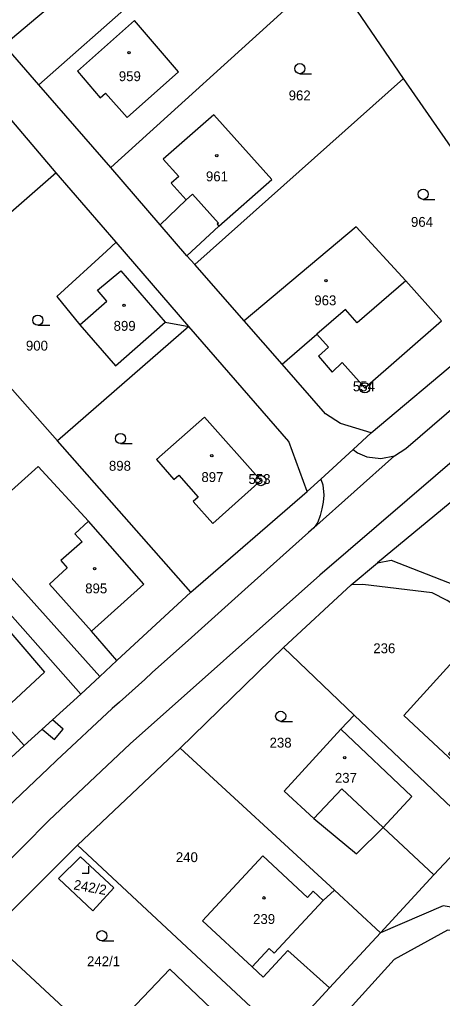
# Model space of a CAD drawing. Extents: x -587171 to -555306, y -1167727 to -1074732.
# Drawn here: x -560194.6 to -560132.1, y -1077700.6 to -1077555.8 of the extents above; entities that cross this region are included whole.
import ezdxf

# ---------------------------------------------------------------- set-up
doc = ezdxf.new("R2010")
doc.units = 0
for name, color, linetype in [('Hranice parcel', 7, 'Continuous'), ('Parcelní čísla', 7, 'Continuous'), ('Vnitřní kresba', 7, 'Continuous'), ('Věcná břemena k části', 7, 'Continuous'), ('Značky bodu BP', 7, 'Continuous'), ('Značky budov', 7, 'Continuous'), ('Značky kultur', 7, 'Continuous')]:
    doc.layers.add(name, color=color, linetype=linetype)

msp = doc.modelspace()

# ---------------------------------------------------------------- linework, layer by layer
at = {"layer": 'Hranice parcel'}
for p, q in [((-560191.75, -1077565.49), (-560157.51, -1077535.21)), ((-560181.09, -1077577.69), (-560148.82, -1077548.43)), ((-560137.85, -1077564.54), (-560148.82, -1077548.43)), ((-560191.75, -1077565.49), (-560196.87, -1077559.58)), ((-560181.09, -1077577.69), (-560191.75, -1077565.49)), ((-560168.69, -1077592.05), (-560137.85, -1077564.54)), ((-560116.63, -1077595.08), (-560137.85, -1077564.54)), ((-560189.16, -1077578.48), (-560197.69, -1077568.46)), ((-560189.16, -1077578.48), (-560205.43, -1077592.7)), ((-560180.3, -1077588.76), (-560189.16, -1077578.48)), ((-560173.78, -1077586.16), (-560181.09, -1077577.69)), ((-560169.83, -1077590.74), (-560173.78, -1077586.16)), ((-560169.58, -1077601.19), (-560180.3, -1077588.76)), ((-560168.69, -1077592.05), (-560169.83, -1077590.74)), ((-560161.39, -1077600.37), (-560168.69, -1077592.05)), ((-560188.95, -1077618.11), (-560208.82, -1077595.66)), ((-560142.63, -1077616.94), (-560116.63, -1077595.08)), ((-560155.77, -1077606.79), (-560161.39, -1077600.37)), ((-560169.58, -1077601.19), (-560188.95, -1077618.11)), ((-560185.54, -1077655.58), (-560225.44, -1077610.33)), ((-560145.28, -1077619.37), (-560142.63, -1077616.94)), ((-560169.26, -1077640.5), (-560188.95, -1077618.11)), ((-560150.05, -1077623.76), (-560145.28, -1077619.37)), ((-560152.05, -1077625.6), (-560150.05, -1077623.76)), ((-560169.26, -1077640.5), (-560152.05, -1077625.6)), ((-560145.56, -1077639.39), (-560141.66, -1077636.16)), ((-560145.56, -1077639.39), (-560155.58, -1077648.66)), ((-560180.18, -1077650.61), (-560169.26, -1077640.5)), ((-560155.58, -1077648.66), (-560170.84, -1077663.56)), ((-560155.58, -1077648.66), (-560145.1, -1077658.65)), ((-560182.71, -1077652.96), (-560180.18, -1077650.61)), ((-560185.54, -1077655.58), (-560182.71, -1077652.96)), ((-560193.9, -1077663.18), (-560185.54, -1077655.58)), ((-560145.1, -1077658.65), (-560127.22, -1077675.7)), ((-560198.84, -1077667.68), (-560193.9, -1077663.18)), ((-560170.84, -1077663.56), (-560186.01, -1077677.89)), ((-560170.84, -1077663.56), (-560148.05, -1077684.55)), ((-560133.32, -1077682.3), (-560127.22, -1077675.7)), ((-560186.01, -1077677.89), (-560199.52, -1077691.31)), ((-560186.01, -1077677.89), (-560155.54, -1077706.29)), ((-560141.22, -1077690.84), (-560133.32, -1077682.3)), ((-560148.05, -1077684.55), (-560141.22, -1077690.84)), ((-560199.52, -1077691.31), (-560168.33, -1077720.16)), ((-560148.75, -1077698.97), (-560141.22, -1077690.84)), ((-560155.54, -1077706.29), (-560148.75, -1077698.97))]:
    msp.add_line(p, q, dxfattribs=at)
for points in [[(-560196.87, -1077559.58), (-560191.86, -1077555.36), (-560185.4, -1077549.92), (-560184.14, -1077551.46), (-560179.41, -1077547.36), (-560187.35, -1077537.99), (-560198.47, -1077547.52), (-560194.44, -1077552.3), (-560199.49, -1077556.57)], [(-560145.28, -1077619.37), (-560144.61, -1077619.87), (-560143.23, -1077620.49), (-560141.2, -1077620.74), (-560139.18, -1077620.34), (-560137.48, -1077619.22), (-560127.59, -1077610.74), (-560119.96, -1077604.22), (-560106.13, -1077592.68), (-560101.97, -1077589.46), (-560091.75, -1077582.02), (-560086.42, -1077578.33), (-560079.69, -1077573.89), (-560075.31, -1077571.16), (-560064.99, -1077565), (-560054.33, -1077558.48), (-560045.19, -1077553.35), (-560038.88, -1077549.66), (-560028.99, -1077543.83)], [(-560182.67, -1077567.38), (-560181.88, -1077566.7), (-560178.69, -1077570.29), (-560171.09, -1077563.56), (-560177.59, -1077555.97), (-560186.04, -1077563.46), (-560182.67, -1077567.38)], [(-560169.83, -1077590.74), (-560165.11, -1077586.35), (-560157.3, -1077579.49), (-560165.86, -1077569.92), (-560173.36, -1077576.44), (-560171.06, -1077579.04), (-560172.16, -1077580.01), (-560169.96, -1077582.48), (-560173.78, -1077586.16)], [(-560155.77, -1077606.79), (-560150.63, -1077602.35), (-560148.9, -1077604.28), (-560150.38, -1077605.61), (-560148.37, -1077607.94), (-560146.89, -1077606.53), (-560143.53, -1077610.28), (-560132.21, -1077600.35), (-560137.49, -1077594.43), (-560144.83, -1077586.49), (-560161.39, -1077600.37)], [(-560180.3, -1077588.76), (-560181.74, -1077590.08), (-560189.06, -1077596.79), (-560185.65, -1077600.96), (-560180.39, -1077607.01), (-560173.05, -1077600.54), (-560169.58, -1077601.19)], [(-560152.05, -1077625.6), (-560154.78, -1077618.22), (-560169.58, -1077601.19)], [(-560142.63, -1077616.94), (-560147.16, -1077615.56), (-560149.35, -1077614.11), (-560155.77, -1077606.79)], [(-560167.26, -1077614.6), (-560174.36, -1077620.86), (-560171.77, -1077623.81), (-560171.05, -1077623.18), (-560168.17, -1077626.42), (-560168.9, -1077627.07), (-560166.03, -1077630.33), (-560158.91, -1077623.99), (-560167.26, -1077614.6)], [(-560180.18, -1077650.61), (-560183.94, -1077646.25), (-560176.2, -1077639.31), (-560184.38, -1077629.98), (-560191.85, -1077621.89), (-560202.21, -1077631.2), (-560182.71, -1077652.96)], [(-560124.7, -1077622.14), (-560128.97, -1077625.67), (-560141.66, -1077636.16)], [(-560150.05, -1077623.76), (-560149.76, -1077624.63), (-560149.62, -1077626.16), (-560149.69, -1077627.18), (-560149.88, -1077628.17), (-560150.12, -1077629.16), (-560150.51, -1077630.13), (-560150.79, -1077630.59), (-560151.1, -1077630.99), (-560151.88, -1077631.65), (-560160.81, -1077639.67), (-560169.17, -1077647.18), (-560174.98, -1077652.36), (-560176.08, -1077653.38), (-560179.82, -1077656.76), (-560180.87, -1077657.71), (-560189.12, -1077665.39), (-560190.35, -1077666.55), (-560198.33, -1077674.11)], [(-560141.66, -1077636.16), (-560139.66, -1077635.74), (-560130.18, -1077639.46), (-560119.51, -1077648.78), (-560112.22, -1077656.02), (-560105.05, -1077665.22), (-560102.58, -1077669.49)], [(-560127.22, -1077675.7), (-560125.32, -1077677.29), (-560109.96, -1077661.19), (-560127.18, -1077644.7), (-560129.19, -1077643.14), (-560131.36, -1077641.73), (-560133.59, -1077640.57), (-560143.84, -1077639.37), (-560145.56, -1077639.39)], [(-560212.2, -1077642.2), (-560206.22, -1077649.03), (-560199.14, -1077642.77), (-560190.88, -1077652.33), (-560197.89, -1077658.77), (-560193.9, -1077663.18)], [(-560125.23, -1077661.98), (-560126.32, -1077660.99), (-560121.8, -1077655.97), (-560129.06, -1077649.13), (-560137.8, -1077658.71), (-560130.49, -1077665.54), (-560130.24, -1077665.26), (-560131.18, -1077664.41), (-560127.51, -1077660.36), (-560125.44, -1077662.24), (-560125.23, -1077661.98)], [(-560145.1, -1077658.65), (-560147.09, -1077660.73), (-560155.49, -1077669.89), (-560151.1, -1077673.96), (-560144.79, -1077679.15), (-560140.83, -1077675.3), (-560133.32, -1077682.3)], [(-560185.56, -1077679.6), (-560180.66, -1077684.21), (-560183.73, -1077687.58), (-560188.8, -1077682.82), (-560185.56, -1077679.6)], [(-560148.05, -1077684.55), (-560149.72, -1077686.07), (-560151.2, -1077684.7), (-560152.04, -1077685.61), (-560158.64, -1077679.49), (-560167.52, -1077689.08), (-560160.2, -1077695.87), (-560158.58, -1077697.41), (-560154.94, -1077693.46), (-560148.75, -1077698.97)], [(-560127.48, -1077687.58), (-560131.95, -1077686.88), (-560141.22, -1077690.84)], [(-560149.83, -1077713.59), (-560142.41, -1077720.45), (-560122.27, -1077724.23), (-560115.62, -1077722.09), (-560112.73, -1077716.52), (-560113.3, -1077707.19), (-560116.38, -1077697.98), (-560123.29, -1077691.3), (-560131.31, -1077690.47), (-560139.2, -1077694.8), (-560147.72, -1077704.21), (-560149.83, -1077713.59)], [(-560172.37, -1077696.24), (-560180.28, -1077704.55), (-560173.1, -1077711.2), (-560170.25, -1077708.05), (-560171.14, -1077707.25), (-560166.24, -1077702.02), (-560172.37, -1077696.24)]]:
    msp.add_lwpolyline(points, dxfattribs=at)
at = {"layer": 'Vnitřní kresba'}
for p, q in [((-560169.96, -1077582.48), (-560169.01, -1077581.64)), ((-560169.01, -1077581.64), (-560165.19, -1077585.95)), ((-560165.19, -1077585.95), (-560165.35, -1077586.09)), ((-560165.35, -1077586.09), (-560165.11, -1077586.35)), ((-560183.04, -1077595.85), (-560179.59, -1077592.99)), ((-560179.59, -1077592.99), (-560173.05, -1077600.54)), ((-560137.49, -1077594.43), (-560144.69, -1077600.66)), ((-560181.66, -1077597.47), (-560183.04, -1077595.85)), ((-560185.65, -1077600.96), (-560181.66, -1077597.47)), ((-560146.38, -1077598.69), (-560150.63, -1077602.35)), ((-560144.69, -1077600.66), (-560146.38, -1077598.69)), ((-560139.18, -1077620.34), (-560151.1, -1077630.99)), ((-560128.9, -1077619.67), (-560150.18, -1077637.96)), ((-560184.38, -1077629.98), (-560186.39, -1077631.86)), ((-560186.39, -1077631.86), (-560185.35, -1077633.02)), ((-560185.35, -1077633.02), (-560188.47, -1077635.82)), ((-560188.47, -1077635.82), (-560187.52, -1077636.88)), ((-560187.52, -1077636.88), (-560190.15, -1077639.28)), ((-560150.18, -1077637.96), (-560178.23, -1077662.92)), ((-560190.15, -1077639.28), (-560183.94, -1077646.25)), ((-560136.6, -1077670.69), (-560147.09, -1077660.73)), ((-560178.23, -1077662.92), (-560190.25, -1077674.24)), ((-560151.1, -1077673.96), (-560146.92, -1077669.57)), ((-560146.92, -1077669.57), (-560140.83, -1077675.3)), ((-560140.83, -1077675.3), (-560136.6, -1077670.69)), ((-560190.25, -1077674.24), (-560215.97, -1077700.17)), ((-560156.93, -1077693.84), (-560149.72, -1077686.07)), ((-560160.2, -1077695.87), (-560157.66, -1077693.15)), ((-560157.66, -1077693.15), (-560156.93, -1077693.84))]:
    msp.add_line(p, q, dxfattribs=at)
at = {"layer": 'Věcná břemena k části'}
msp.add_lwpolyline([(-560191.24, -1077660.76), (-560189.44, -1077662.29), (-560188.12, -1077660.73), (-560189.72, -1077659.38)], close=True, dxfattribs=at)
at = {"layer": 'Značky bodu BP'}
for centre, radius in [((-560143.53, -1077610.28), 0.75), ((-560143.53, -1077610.28), 0.03), ((-560158.91, -1077623.99), 0.75), ((-560158.91, -1077623.99), 0.03)]:
    msp.add_circle(centre, radius, dxfattribs=at)
at = {"layer": 'Značky budov'}
for centre in [(-560178.39, -1077560.71), (-560165.42, -1077575.95), (-560149.3, -1077594.41), (-560179.14, -1077598.08), (-560166.16, -1077620.29), (-560183.48, -1077637.02), (-560146.52, -1077664.94), (-560158.45, -1077685.68)]:
    msp.add_circle(centre, 0.175, dxfattribs=at)
at = {"layer": 'Značky kultur'}
for p, q in [((-560153.16, -1077563.83), (-560151.41, -1077563.83)), ((-560134.93, -1077582.41), (-560133.18, -1077582.41)), ((-560191.87, -1077601.01), (-560190.12, -1077601.01)), ((-560179.67, -1077618.52), (-560177.92, -1077618.52)), ((-560155.98, -1077659.59), (-560154.23, -1077659.59)), ((-560184.34, -1077682.02), (-560184.34, -1077681.02)), ((-560185.34, -1077682.02), (-560184.34, -1077682.02)), ((-560182.41, -1077692.03), (-560180.66, -1077692.03))]:
    msp.add_line(p, q, dxfattribs=at)
for centre in [(-560153.16, -1077563.08), (-560134.93, -1077581.66), (-560191.87, -1077600.26), (-560179.67, -1077617.77), (-560155.98, -1077658.84), (-560182.41, -1077691.28)]:
    msp.add_circle(centre, 0.75, dxfattribs=at)

# ---------------------------------------------------------------- texts
at = {"layer": 'Parcelní čísla'}
for s, p in [('959', (-560179.91, -1077564.93)), ('962', (-560154.8, -1077567.77)), ('961', (-560167.03, -1077579.74)), ('964', (-560136.72, -1077586.47)), ('963', (-560151.01, -1077598.07)), ('899', (-560180.68, -1077601.84)), ('900', (-560193.64, -1077604.77)), ('898', (-560181.37, -1077622.53)), ('897', (-560167.7, -1077624.2)), ('895', (-560184.88, -1077640.66)), ('236', (-560142.29, -1077649.51)), ('238', (-560157.62, -1077663.47)), ('237', (-560147.97, -1077668.67)), ('240', (-560171.48, -1077680.4)), ('239', (-560160.06, -1077689.54)), ('242/1', (-560184.61, -1077695.79))]:
    msp.add_text(s, height=1.46, dxfattribs=at).set_placement(p)
msp.add_text('242/2', height=1.46, rotation=350, dxfattribs=at).set_placement((-560186.67, -1077684.42))
at = {"layer": 'Značky bodu BP'}
for s, p in [('554', (-560145.31, -1077610.78)), ('553', (-560160.74, -1077624.49))]:
    msp.add_text(s, height=1.46, dxfattribs=at).set_placement(p)

doc.saveas('drawing.dxf')
